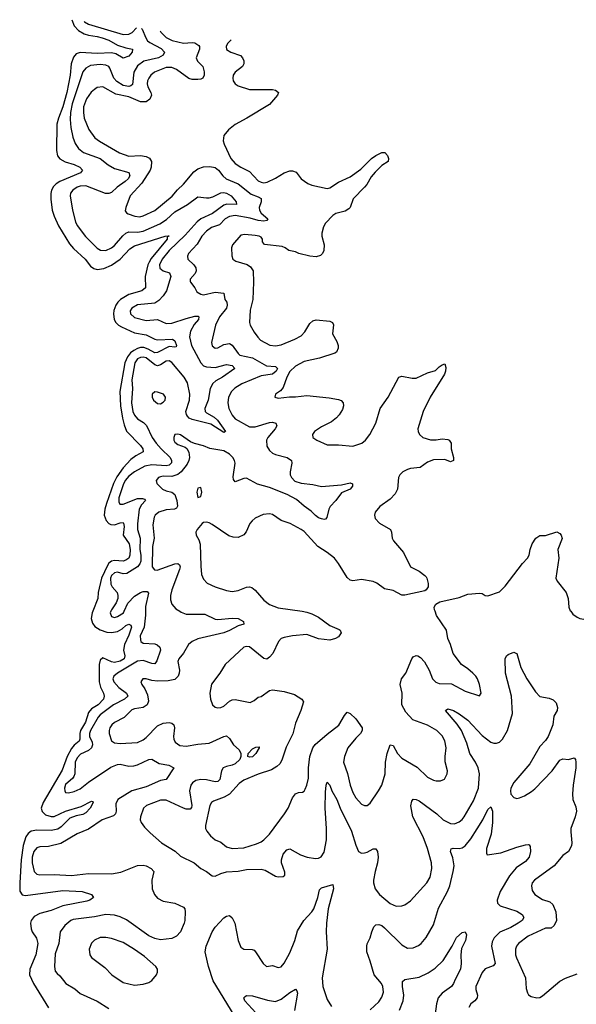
# Model space of a CAD drawing. Header units: inches. Extents: x 1834610 to 2027685, y 642842 to 774116.
# Tile 490 of 632: x 1925970 to 1929845, y 767266 to 774116. Entities that reach past the tile are written whole.
import ezdxf

# ---------------------------------------------------------------- set-up
doc = ezdxf.new("R2010")
doc.units = ezdxf.units.IN
doc.header["$MEASUREMENT"] = 0
doc.layers.add('B9726', color=7, linetype='Continuous')
doc.layers.add('B9727', color=7, linetype='Continuous')

msp = doc.modelspace()

# ---------------------------------------------------------------- linework, layer by layer
at = {"layer": 'B9726', "color": 5}
for points, elevation in [([(1926478.2, 770000), (1926474.3, 769990), (1926468.4, 769950), (1926476.5, 769916.5), (1926494.3, 769894.3), (1926531.2, 769871.2), (1926575.7, 769855.7), (1926610, 769852.7), (1926650, 769860.8), (1926682.8, 769877.2), (1926710, 769900.7), (1926730, 769911), (1926743, 769903), (1926748.6, 769890), (1926730, 769834.8), (1926699.1, 769770), (1926693.8, 769730), (1926703.1, 769690), (1926696.4, 769670), (1926670, 769652.1), (1926630, 769644.7), (1926608.9, 769648.9), (1926550, 769676.5), (1926530, 769661.3), (1926523.4, 769630), (1926524.1, 769510), (1926531.7, 769471.7), (1926554.1, 769430), (1926559.2, 769410), (1926553, 769390), (1926516.4, 769350), (1926470, 769321.8), (1926450, 769296.1), (1926427.9, 769230), (1926393, 769170), (1926388.5, 769150), (1926388.8, 769110), (1926383.7, 769096.3), (1926350, 769069.9), (1926330, 769046), (1926299.6, 768990), (1926265.4, 768894.6), (1926134.5, 768670), (1926120.3, 768630), (1926126.4, 768606.4), (1926150, 768584.7), (1926190, 768572.1), (1926210, 768572.7), (1926289.7, 768610), (1926398.1, 768641.9), (1926470, 768679.5), (1926478, 768678), (1926481.6, 768670), (1926460.2, 768630), (1926430, 768597.7), (1926410, 768585.6), (1926362.6, 768577.4), (1926319.2, 768560.8), (1926258.3, 768501.7), (1926234.5, 768485.5), (1926190, 768474.2), (1926090, 768476.3), (1926050, 768469.4), (1926030, 768454.3), (1926013.9, 768430), (1925993.8, 768370), (1925979.3, 768270), (1925970.1, 768110.1), (1925972.1, 768052), (1925986.8, 768026.8), (1926010, 768022.3), (1926270, 768058.2), (1926406, 768050), (1926470.8, 768030), (1926484, 768010), (1926457.3, 767990), (1926436.4, 767983.6), (1926270, 767949.9), (1926190, 767918), (1926110, 767898.6), (1926070, 767876.8), (1926049.4, 767850), (1926045.5, 767830), (1926048.9, 767790), (1926056.1, 767770), (1926086.4, 767726.4), (1926095.8, 767690), (1926082, 767610), (1926040.4, 767510), (1926039.1, 767470), (1926065.8, 767410), (1926170, 767240.9)], 420), ([(1926846.8, 770000), (1926846.8, 769973.2), (1926839.8, 769910), (1926835.5, 769890), (1926809.6, 769830), (1926810, 769800.7), (1926814, 769790), (1926830, 769778.4), (1926910, 769773.7), (1926927.2, 769767.2), (1926946.4, 769750), (1926951.3, 769730), (1926925.2, 769654.8), (1926910, 769634.8), (1926890, 769636.5), (1926830, 769658.7), (1926790, 769653.3), (1926651.2, 769570), (1926626.4, 769550), (1926618.9, 769530), (1926624.3, 769510), (1926659.8, 769470), (1926712.7, 769430), (1926722.3, 769410), (1926700.7, 769390), (1926624.1, 769350), (1926530, 769279.6), (1926515.9, 769264.1), (1926462.1, 769170), (1926455.9, 769150), (1926456.4, 769130), (1926475.7, 769090), (1926477.8, 769070), (1926469.3, 769050.7), (1926448.2, 769031.8), (1926394, 769006), (1926370, 768979.8), (1926355.3, 768950), (1926353.2, 768870), (1926348.1, 768851.9), (1926340.8, 768839.2), (1926290, 768795.1), (1926281.6, 768770), (1926283.6, 768750), (1926290, 768740.4), (1926310, 768738.3), (1926350, 768747.2), (1926390, 768764.9), (1926448.6, 768811.4), (1926605.1, 768914.9), (1926650, 768934.1), (1926670, 768936.8), (1926730, 768923.3), (1926764, 768924), (1926790, 768932), (1926870, 768970.2), (1926890, 768971.6), (1926940.3, 768940.3), (1927009.1, 768929.1), (1927043, 768910), (1926990.2, 768829.8), (1926950, 768823.9), (1926850, 768777.9), (1926750, 768751), (1926653.6, 768690), (1926639, 768661), (1926640.6, 768610), (1926635.9, 768590), (1926622.4, 768577.6), (1926543.1, 768550), (1926450, 768483.8), (1926370, 768451.7), (1926256.3, 768383.7), (1926170, 768364.6), (1926110, 768360.7), (1926090, 768354.6), (1926068, 768330), (1926057.6, 768290), (1926056.6, 768250), (1926070, 768190.5), (1926090, 768172), (1926110, 768166.3), (1926210, 768169.2), (1926330, 768163.2), (1926450, 768175), (1926610, 768173.5), (1926675, 768185), (1926790, 768232.3), (1926830, 768233.6), (1926850, 768229), (1926886, 768210), (1926904.2, 768190), (1926889, 768130), (1926892.4, 768070), (1926908.7, 768030), (1926930, 768004.9), (1926970, 767983.1), (1927050, 767970.4), (1927110, 767941), (1927118.8, 767930), (1927122.8, 767910), (1927119.5, 767850), (1927114, 767830), (1927088.5, 767770), (1927061, 767739), (1927030, 767723.9), (1926950, 767714.8), (1926910, 767724.8), (1926870, 767743.4), (1926713.7, 767853.7), (1926670, 767874.3), (1926630, 767886.2), (1926570, 767890.4), (1926490, 767874.7), (1926343, 767857), (1926326, 767850), (1926285.2, 767814.8), (1926252.2, 767770), (1926241.8, 767690), (1926216.9, 767616.9), (1926212.3, 767530), (1926217.3, 767497.3), (1926230, 767479.5), (1926250, 767463.8), (1926290.4, 767410), (1926353.1, 767373.1), (1926390, 767341.5), (1926510, 767287.1), (1926590, 767236.6)], 440), ([(1927084.1, 770000), (1927094.1, 769994.1), (1927130, 769981.1), (1927259.4, 769979.4), (1927330, 769946.3), (1927350, 769943.2), (1927450, 769953.5), (1927490.2, 769950.2), (1927527.3, 769930), (1927531.3, 769910), (1927490, 769899.2), (1927430, 769866), (1927390, 769849.8), (1927210, 769807.5), (1927170, 769789.8), (1927146, 769770), (1927110.8, 769709.2), (1927076.9, 769670), (1927071.3, 769650), (1927082.5, 769590), (1927080.9, 769570), (1927072.2, 769547.8), (1927050, 769525.7), (1927004.3, 769515.7), (1926930, 769513.6), (1926890, 769517.6), (1926850, 769530.7), (1926828, 769530), (1926813.7, 769510), (1926820.3, 769490), (1926841.2, 769461.2), (1926860, 769420), (1926866.1, 769373.9), (1926857.8, 769350), (1926830, 769331.1), (1926770, 769321.3), (1926750, 769313.7), (1926698.4, 769261.6), (1926630, 769225.8), (1926611.4, 769210), (1926598.6, 769190), (1926592.4, 769170), (1926592.6, 769150), (1926610, 769099.3), (1926630, 769084), (1926670, 769079.7), (1926790, 769088.3), (1926830, 769105.1), (1926850, 769121.3), (1926930, 769204.3), (1926970, 769221.7), (1927010, 769226.2), (1927030, 769220.9), (1927043.7, 769210), (1927048, 769190), (1927041, 769130), (1927043.2, 769110), (1927051.8, 769090), (1927085.7, 769065.7), (1927130, 769061.4), (1927210, 769076.8), (1927290, 769082), (1927390, 769129), (1927410, 769132.9), (1927430, 769116.3), (1927458.9, 769070), (1927496.8, 769036.8), (1927509.2, 769010), (1927510.4, 768990), (1927502.9, 768970), (1927470, 768938), (1927450, 768929), (1927410, 768921.3), (1927387.6, 768910), (1927373.8, 768890), (1927362.9, 768830), (1927350, 768815.1), (1927330, 768814), (1927270, 768828.7), (1927230, 768830.5), (1927197.4, 768822.6), (1927173.2, 768806.8), (1927161.5, 768790), (1927152.2, 768750), (1927167.8, 768650), (1927165.8, 768634.2), (1927156.5, 768623.5), (1927130, 768623), (1927110, 768629.9), (1926990, 768686), (1926950, 768685.3), (1926853.4, 768650), (1926832.2, 768630), (1926810.3, 768570), (1926808.7, 768550), (1926815.3, 768530), (1926838.6, 768498.6), (1926878.3, 768458.3), (1926958, 768390), (1927051.4, 768331.4), (1927090, 768295.6), (1927184.9, 768250), (1927230.2, 768210.2), (1927270, 768188.9), (1927310, 768158.9), (1927330, 768156.5), (1927370, 768176.9), (1927410, 768187.1), (1927490, 768192), (1927550, 768202.7), (1927650, 768207), (1927678.7, 768198.7), (1927750, 768156.4), (1927770, 768152.7), (1927804.1, 768155.9), (1927814.9, 768165.1), (1927815.1, 768184.9), (1927793.6, 768250), (1927792.5, 768270), (1927804.5, 768310), (1927830, 768340.3), (1927850, 768347), (1927924.8, 768304.8), (1927970.6, 768290), (1928030, 768279.7), (1928050, 768281.6), (1928067.9, 768292.1), (1928090, 768325.3), (1928106.7, 768410), (1928106.8, 768490), (1928095.4, 768630), (1928098, 768742), (1928102.8, 768790), (1928110, 768810.4), (1928130, 768790.4), (1928144.1, 768750), (1928178, 768690), (1928201.5, 768630), (1928279, 768470), (1928310, 768374), (1928329.2, 768329.2), (1928350, 768317.6), (1928370, 768318.7), (1928390, 768323.7), (1928430, 768348.2), (1928450, 768347.7), (1928460.3, 768330), (1928465.8, 768290), (1928461.8, 768250), (1928443.8, 768190), (1928432.7, 768130), (1928431.9, 768110), (1928443.9, 768070), (1928474.7, 768030), (1928550, 767967.7), (1928590.9, 767949.1), (1928630, 767950.2), (1928650, 767956.9), (1928690, 767985.5), (1928803.5, 768110), (1928826.8, 768150), (1928838.6, 768210), (1928836.5, 768250), (1928809, 768350), (1928777.9, 768430), (1928706.1, 768570), (1928692.9, 768647.1), (1928700.7, 768679.3), (1928710, 768692), (1928730, 768691.6), (1928750, 768681.3), (1928872.8, 768590), (1928917.6, 768550), (1928970, 768523.2), (1928997.8, 768522.2), (1929030, 768534.7), (1929050, 768551.6), (1929063.1, 768570), (1929130, 768682.3), (1929164.2, 768770), (1929171.7, 768870), (1929161.8, 768910), (1929142.2, 768950), (1929103.2, 769010), (1929082.5, 769082.6), (1929046, 769170), (1929014.9, 769214.9), (1928933.2, 769310), (1928950, 769322), (1928990, 769310.2), (1929030, 769287.9), (1929090, 769242.8), (1929190, 769136.2), (1929250, 769090.2), (1929270, 769082.2), (1929290, 769081.8), (1929310, 769090.2), (1929331.4, 769110), (1929366.5, 769170), (1929399.6, 769290), (1929393, 769410), (1929351.9, 769570), (1929349.7, 769670.3), (1929359.5, 769690), (1929370, 769699.3), (1929410, 769714.9), (1929424.7, 769710), (1929430, 769706), (1929458, 769610), (1929500.2, 769530), (1929560, 769440), (1929590, 769408.2), (1929656.4, 769396.4), (1929683.4, 769383.4), (1929704, 769364), (1929714, 769330), (1929710.7, 769310), (1929687.7, 769270), (1929681.3, 769210), (1929649.1, 769130), (1929630, 769101.3), (1929590, 769058.4), (1929520.9, 768939.1), (1929410, 768809.7), (1929388.5, 768770), (1929385.6, 768750), (1929390, 768728.4), (1929410, 768705.7), (1929430, 768698.9), (1929450, 768701.7), (1929484.5, 768715.5), (1929533.1, 768746.9), (1929555.3, 768764.7), (1929676.3, 768890), (1929730, 768964.9), (1929750, 768973.4), (1929790, 768968.2), (1929830, 768980.7), (1929839.1, 768970), (1929841.6, 768950), (1929840.4, 768910), (1929822.4, 768790), (1929818, 768730), (1929821.3, 768690), (1929840.9, 768640.9), (1929846, 768610), (1929837.6, 768570), (1929807.2, 768490), (1929805.8, 768465.9), (1929814.4, 768390), (1929811.8, 768368.2), (1929790.5, 768330), (1929750, 768300.5), (1929691.3, 768228.7), (1929553.7, 768130), (1929538.3, 768110), (1929531.8, 768090), (1929537.4, 768057.4), (1929554.9, 768030), (1929610, 767995.6), (1929659.7, 767979.7), (1929680.4, 767960.4), (1929702.6, 767910), (1929707, 767850), (1929690, 767815.1), (1929670, 767796.2), (1929630, 767796.5), (1929510, 767740.7), (1929443.2, 767690), (1929428.1, 767670), (1929421.3, 767650), (1929421.3, 767610), (1929428.1, 767590), (1929491, 767450), (1929494.8, 767374.8), (1929505.3, 767345.2), (1929511.9, 767331.9), (1929530, 767319.3), (1929570, 767310.3), (1929590, 767312.2), (1929610, 767323.8), (1929730, 767426), (1929770, 767448), (1929850, 767477.3)], 460), ([(1926604.6, 770000), (1926600.3, 769990), (1926610, 769964.9), (1926630, 769958), (1926650, 769963.2), (1926691.7, 769990), (1926696.6, 770000)], 440), ([(1927936.9, 770000), (1927970, 769995), (1928003.7, 769983.7), (1928050, 769960.2), (1928130, 769902.3), (1928194.4, 769874.4), (1928200.5, 769870), (1928208.4, 769850), (1928190, 769823.5), (1928167.7, 769810), (1928130, 769800.3), (1928050, 769807.6), (1927970, 769838), (1927869, 769829), (1927810, 769817.5), (1927790, 769809.8), (1927771.2, 769790), (1927732.6, 769707.4), (1927710, 769681.3), (1927690, 769667.6), (1927670, 769672.4), (1927570, 769753.5), (1927550, 769756.1), (1927530.7, 769750), (1927400.5, 769630), (1927364.4, 769570), (1927306.1, 769493.9), (1927294.4, 769430), (1927299.5, 769390), (1927313.4, 769350), (1927330, 769333.4), (1927347.5, 769327.5), (1927370, 769330.4), (1927390, 769341.1), (1927430, 769374.9), (1927450, 769384), (1927470, 769386.7), (1927574, 769366), (1927601.3, 769378.7), (1927630, 769403), (1927650, 769408.2), (1927710, 769450.3), (1927730, 769453.4), (1927810, 769443.2), (1927882, 769422), (1927933, 769390), (1927945.5, 769370), (1927927.6, 769310), (1927890, 769221.2), (1927872.2, 769147.8), (1927825.2, 769054.8), (1927795.4, 768964.6), (1927780.4, 768939.6), (1927759.2, 768920.8), (1927721.9, 768898.1), (1927630, 768868.2), (1927530, 768824.7), (1927498.9, 768801.1), (1927431.6, 768728.4), (1927393, 768707), (1927319.8, 768680.2), (1927306.3, 768670), (1927293.4, 768650), (1927264.4, 768510), (1927264.2, 768490), (1927271.7, 768470), (1927298, 768438), (1927330, 768411.3), (1927370, 768394), (1927410, 768361.8), (1927450, 768351), (1927530, 768355.1), (1927618.2, 768381.8), (1927650, 768395.8), (1927670, 768410.2), (1927708.3, 768450), (1927813.3, 768590), (1927838, 768630), (1927870, 768702), (1927890, 768730.4), (1927910, 768739.3), (1927938.3, 768741.7), (1927950, 768747.7), (1927957.8, 768762.2), (1927970, 768790.7), (1927980, 768840), (1927980.8, 768910), (1927989, 768990), (1928010.8, 769050), (1928027.6, 769072.4), (1928110, 769144.4), (1928192.8, 769207.2), (1928230, 769275.5), (1928250, 769297.3), (1928270, 769288), (1928310, 769252.2), (1928354.4, 769190), (1928354.4, 769170), (1928343.1, 769150), (1928310, 769117.7), (1928255, 769050), (1928230.3, 768990), (1928223.6, 768950), (1928251.8, 768871.8), (1928269.4, 768790), (1928290, 768739.3), (1928310, 768701.3), (1928350, 768657.4), (1928370, 768650.2), (1928390, 768650.2), (1928410, 768664.7), (1928468.7, 768750), (1928490, 768790.4), (1928514.4, 768870), (1928517.6, 768950), (1928528.5, 769011.5), (1928550, 769071), (1928570, 769066.8), (1928600.8, 769010), (1928630, 768977.3), (1928735.9, 768915.9), (1928810, 768845.3), (1928850, 768824.9), (1928870, 768821.6), (1928898.4, 768821.6), (1928926.6, 768833.4), (1928946, 768870), (1928947, 768890), (1928932.2, 768952.3), (1928932.1, 768990), (1928939.8, 769050), (1928930, 769099.5), (1928910, 769134), (1928872.8, 769170), (1928810, 769207.2), (1928706.2, 769246.2), (1928657.3, 769297.3), (1928629.8, 769350), (1928631.9, 769430), (1928619, 769490), (1928627.9, 769530), (1928657.6, 769570), (1928698.7, 769670), (1928710, 769683.8), (1928730, 769692.2), (1928742, 769690), (1928759.9, 769679.9), (1928788.5, 769648.5), (1928820.4, 769590), (1928843.1, 769530), (1928866.7, 769506.7), (1928890, 769498.7), (1928975.1, 769495.1), (1929070, 769444.9), (1929170, 769412), (1929182, 769430), (1929171.3, 769490), (1929157.4, 769530), (1929145.6, 769550), (1929125.1, 769570), (1929090, 769600.5), (1929046, 769630), (1928987.4, 769707.4), (1928969.6, 769769.6), (1928951.5, 769811.5), (1928941.6, 769870), (1928871.6, 769970), (1928861.1, 770000)], 480), ([(1929805.6, 770000), (1929820.9, 769980.9), (1929850, 769960.5), (1929870, 769950.4), (1929910, 769943), (1929930.3, 769930.3), (1929960.3, 769880.3), (1929986.3, 769790), (1929998, 769630), (1930000, 769622.1)], 480), ([(1928410, 767228.4), (1928470, 767283.8), (1928490, 767315.5), (1928503.1, 767350), (1928497.7, 767390), (1928488.2, 767410), (1928436.8, 767470), (1928410, 767566), (1928386.6, 767630), (1928386, 767670), (1928390, 767686), (1928410, 767727.3), (1928420.3, 767770), (1928435.4, 767804.6), (1928450, 767818), (1928470, 767820.8), (1928490, 767813.6), (1928510, 767799.1), (1928630, 767680.2), (1928670, 767656.9), (1928710, 767657.7), (1928745.4, 767674.6), (1928764.2, 767690), (1928798.9, 767730), (1928850, 767818), (1928886.3, 767933.7), (1928949.2, 768050), (1928964.1, 768090), (1928988.6, 768190), (1928993.6, 768230), (1928984.8, 768284.8), (1928969.8, 768330), (1928973.4, 768346.6), (1928986.9, 768353.1), (1929030, 768350.2), (1929050, 768353.8), (1929070, 768368.2), (1929110, 768418.2), (1929154.3, 768485.7), (1929194.4, 768550), (1929230, 768621.3), (1929250, 768639.1), (1929261.5, 768610), (1929260.2, 768530), (1929251.2, 768450), (1929219.6, 768350), (1929218.5, 768318.5), (1929225.1, 768305.1), (1929319.1, 768320.9), (1929430, 768360.3), (1929490, 768376.4), (1929510, 768378.8), (1929516.3, 768376.3), (1929523.5, 768363.5), (1929526, 768330), (1929516, 768290), (1929490, 768259.8), (1929425, 768215), (1929379.9, 768160.1), (1929314.3, 768050), (1929293.7, 767990), (1929296.9, 767970), (1929315.3, 767950), (1929430, 767914.3), (1929468.8, 767890), (1929478.9, 767870), (1929467.6, 767850), (1929439.1, 767830), (1929390, 767800.5), (1929313.3, 767766.7), (1929272.4, 767727.6), (1929260.1, 767699.9), (1929255.5, 767670), (1929279.7, 767550), (1929266.5, 767533.5), (1929210, 767513.7), (1929190, 767487.3), (1929146.3, 767390), (1929145.5, 767370), (1929155.8, 767330), (1929154.3, 767310), (1929137.6, 767290), (1929110.4, 767270), (1929097.2, 767242.8)], 440), ([(1927463.7, 767190), (1927317.2, 767430), (1927284.2, 767530), (1927266, 767610), (1927261.8, 767630), (1927268.2, 767670), (1927308.9, 767770), (1927330, 767803.1), (1927390, 767867.7), (1927410, 767879.1), (1927430, 767882.8), (1927450, 767866.8), (1927468, 767830), (1927491.6, 767710), (1927510, 767663), (1927530, 767648.8), (1927588.3, 767648.3), (1927601.6, 767641.6), (1927612.1, 767632.1), (1927663.8, 767550), (1927689.1, 767529.1), (1927730, 767535.8), (1927770, 767522.4), (1927790, 767526.7), (1927810, 767552.4), (1927850, 767623.1), (1927884.4, 767710), (1927903.1, 767776.9), (1927947.6, 767850), (1928004.1, 767910), (1928016.8, 767930), (1928046.3, 768010), (1928057, 768063), (1928070, 768077), (1928150, 768098.8), (1928154.9, 768070), (1928117.2, 767930), (1928105.4, 767830), (1928103.3, 767770), (1928109.5, 767650.5), (1928075.6, 767450), (1928080.8, 767390), (1928110, 767298.8), (1928140.7, 767250)], 440), ([(1928614.8, 767225.2), (1928640.2, 767290), (1928644.5, 767330), (1928634, 767390), (1928635.6, 767424.4), (1928650, 767438.7), (1928750, 767455.6), (1928814.3, 767485.7), (1928861.5, 767518.5), (1928917.2, 767570), (1928981.6, 767670), (1929010, 767730.7), (1929050, 767766), (1929070.7, 767770.7), (1929080.7, 767750), (1929072.4, 767710), (1929046, 767654), (1929040.9, 767610), (1929044, 767550), (1929037.6, 767510), (1929000.7, 767439.3), (1928990, 767409.6), (1928976.5, 767390), (1928910, 767342.4), (1928883.9, 767310), (1928872.1, 767270), (1928852, 767130)], 420), ([(1927639, 767179), (1927536.9, 767290), (1927529.7, 767310), (1927538.7, 767321.3), (1927550, 767328.2), (1927590, 767324.9), (1927694.4, 767294.4), (1927750, 767286.3), (1927790, 767301.5), (1927850, 767347.6), (1927890.4, 767370.3), (1927899.2, 767359.2), (1927902.8, 767342.8), (1927883.7, 767223.7)], 420)]:
    msp.add_lwpolyline(points, dxfattribs=dict(at, elevation=elevation))
at = {"layer": 'B9726', "color": 5, "elevation": 460}
for points in [[(1927570, 768984.7), (1927559.3, 768990), (1927561.6, 769010), (1927590, 769043), (1927614, 769054), (1927636.9, 769056.9), (1927638, 769050), (1927614.9, 769010), (1927590, 768987.8)], [(1926570, 767731.1), (1926530, 767731), (1926490, 767711.3), (1926470, 767691.8), (1926454.9, 767650), (1926458.7, 767610), (1926470, 767590.6), (1926563, 767523), (1926612.4, 767470), (1926690, 767417.3), (1926770, 767399.6), (1926830, 767405.3), (1926870, 767418.7), (1926890, 767430.4), (1926923.5, 767470), (1926929.7, 767490), (1926929.7, 767510), (1926916.9, 767530), (1926838.8, 767598.8), (1926770, 767647.2), (1926690, 767695.8), (1926610, 767723)]]:
    msp.add_lwpolyline(points, close=True, dxfattribs=at)
at = {"layer": 'B9727', "color": 5}
for points, elevation in [([(1926333.3, 774116.2), (1926350, 774072.8), (1926380.3, 774040.3), (1926418.2, 774018.2), (1926450, 774007.8), (1926510, 774000.4), (1926544.4, 773990), (1926590, 773973.1), (1926650, 773939), (1926710, 773919.5), (1926756.4, 773910), (1926753.4, 773890), (1926730, 773862.9), (1926690, 773848), (1926638.6, 773878.6), (1926610, 773885.5), (1926510, 773880.4), (1926390, 773887.3), (1926362.3, 773877.7), (1926343.7, 773856.3), (1926329.4, 773810), (1926321.5, 773730), (1926299.3, 773610), (1926270.7, 773509.3), (1926239.9, 773430), (1926229.7, 773390), (1926225.5, 773205.5), (1926232.2, 773170), (1926249, 773149), (1926287, 773127), (1926348.8, 773108.8), (1926388.7, 773090), (1926406.4, 773070), (1926394, 773050), (1926249.7, 772990.3), (1926224.8, 772975.2), (1926204.6, 772955.4), (1926191.9, 772930), (1926186.8, 772906.8), (1926186.7, 772866.7), (1926196.3, 772790), (1926209.4, 772749.4), (1926241, 772681), (1926317, 772557), (1926344.7, 772524.7), (1926426.9, 772450), (1926462.4, 772402.4), (1926485.9, 772385.9), (1926510, 772379.2), (1926555.1, 772384.9), (1926610, 772408.1), (1926670, 772450.9), (1926737.4, 772522.6), (1926770, 772542), (1926983.7, 772610), (1927011.5, 772611.5), (1926997.3, 772602.7), (1926996.9, 772590), (1926885, 772455), (1926870.4, 772430), (1926861.8, 772410), (1926843.3, 772330), (1926846.3, 772250), (1926820.3, 772230), (1926730, 772204.9), (1926672.5, 772170), (1926652.2, 772150), (1926639.9, 772130), (1926625.9, 772094.1), (1926622.1, 772070), (1926628.9, 772030), (1926639.4, 772010), (1926658.9, 771990), (1926678.3, 771978.3), (1926770, 771936.7), (1926850, 771922.6), (1926910, 771894), (1926929.2, 771889.2), (1927033.2, 771893.2), (1927050, 771882.3), (1927062.8, 771850), (1927059.1, 771840.9), (1927050, 771837.3), (1927010, 771841.5), (1926930, 771801.2), (1926910, 771798.4), (1926864.3, 771824.3), (1926835.1, 771835.1), (1926810, 771835.2), (1926790, 771829.3), (1926764.3, 771815.7), (1926742.6, 771797.4), (1926721.2, 771770), (1926701.4, 771730), (1926667.2, 771530), (1926672.1, 771430), (1926684.7, 771344.7), (1926696.9, 771296.9), (1926714.1, 771254.1), (1926810, 771153), (1926826.4, 771130), (1926830.3, 771110), (1926777.6, 771082.4), (1926743.8, 771056.2), (1926690, 770998.5), (1926645.4, 770934.6), (1926623.1, 770890), (1926573.8, 770750), (1926562.4, 770710), (1926559.3, 770670), (1926572.1, 770632.1), (1926590, 770610.1), (1926603.7, 770603.7), (1926630, 770602.1), (1926670, 770616.8), (1926690, 770617.7), (1926693.5, 770613.5), (1926696.6, 770590), (1926691.3, 770530), (1926731.4, 770470), (1926738, 770430), (1926737.1, 770390), (1926728.9, 770370), (1926710, 770356), (1926690, 770349.9), (1926630, 770353.1), (1926610, 770349.9), (1926590, 770334.3), (1926580.3, 770319.7), (1926539.8, 770230), (1926517.3, 770130), (1926513.5, 770090), (1926478.2, 770000)], 420), ([(1926418.5, 774105.5), (1926421.9, 774101.9), (1926450, 774086.2), (1926690, 774013.5), (1926730, 774015.7), (1926752, 774028), (1926783.5, 774059.7)], 440), ([(1926819, 774055.2), (1926823, 774050), (1926847.1, 773990), (1926860.1, 773970), (1926876.7, 773956.7), (1926955.5, 773915.5), (1926978.9, 773890), (1926969.4, 773870), (1926936.8, 773850), (1926833.3, 773826.7), (1926790, 773795.4), (1926764.1, 773750), (1926754.5, 773665.5), (1926744.7, 773655.3), (1926730, 773650.4), (1926690, 773657.7), (1926646.4, 773686.4), (1926626.1, 773710), (1926598.1, 773778.1), (1926589.9, 773789.9), (1926570, 773800.7), (1926530, 773805.5), (1926463.5, 773796.5), (1926430, 773779.8), (1926410, 773752.4), (1926335.6, 773530), (1926323.8, 773470), (1926321, 773421), (1926326.4, 773366.4), (1926339.9, 773299.9), (1926355.7, 773255.7), (1926379.1, 773219.1), (1926413.3, 773193.3), (1926530, 773151), (1926585.9, 773105.9), (1926630, 773079.8), (1926730, 773052.7), (1926736.1, 773030), (1926725.7, 773010), (1926704.6, 772990), (1926648.4, 772951.6), (1926610, 772914.7), (1926590, 772905.9), (1926567.5, 772907.5), (1926430, 772961.1), (1926390, 772956.9), (1926370, 772949.9), (1926339.2, 772930), (1926324.8, 772910), (1926321.7, 772890), (1926336.6, 772790), (1926357.8, 772710), (1926370, 772684.7), (1926428.1, 772608.1), (1926510, 772527.6), (1926532.8, 772512.8), (1926570, 772510.1), (1926610, 772528.9), (1926630, 772544.5), (1926687.4, 772612.6), (1926710, 772631.3), (1926730, 772639.6), (1926790, 772638.3), (1926830, 772644.1), (1926944.7, 772695.3), (1926993, 772727), (1927050, 772780.1), (1927139.3, 772830), (1927210, 772883), (1927270, 772875.7), (1927290, 772877.6), (1927315.3, 772884.8), (1927369.3, 772910.7), (1927390, 772913.2), (1927410, 772909.5), (1927442.2, 772890), (1927476.3, 772850), (1927478.4, 772830), (1927412.5, 772832.5), (1927390, 772825.1), (1927311.7, 772768.3), (1927230, 772729.9), (1927205, 772710), (1927122.6, 772617.4), (1927010, 772509.9), (1926961.8, 772450), (1926942.9, 772410), (1926946.6, 772386.6), (1926968.4, 772370), (1927014.1, 772354.1), (1927021.8, 772330), (1926992.2, 772230), (1926970, 772194.2), (1926937.8, 772162.2), (1926910, 772144.7), (1926790, 772132.7), (1926750.3, 772110), (1926739.7, 772090), (1926741.5, 772070), (1926770, 772044.6), (1926850, 772023.2), (1926930, 772030.2), (1926990, 772002.3), (1927030, 772004), (1927130, 772037.9), (1927190, 772053.1), (1927213, 772053), (1927216.4, 772050), (1927213.8, 772030), (1927184.7, 771995.3), (1927158.3, 771950), (1927151.5, 771910), (1927165, 771850), (1927230, 771728.8), (1927250, 771707.9), (1927270, 771700.7), (1927330, 771695.8), (1927410, 771718), (1927448.7, 771710), (1927468.5, 771690), (1927382.3, 771630), (1927336.1, 771603.9), (1927314.8, 771585.2), (1927296.1, 771550), (1927282.5, 771470), (1927258.5, 771410), (1927261.8, 771390), (1927270, 771380.3), (1927324.6, 771350), (1927346, 771330), (1927401.6, 771250), (1927390, 771244.8), (1927301.8, 771301.8), (1927170, 771335), (1927150, 771343.7), (1927137.8, 771357.8), (1927130.3, 771370.3), (1927127.5, 771390), (1927151.5, 771470), (1927155.3, 771510), (1927137.5, 771590), (1927115.9, 771630), (1927030, 771730.6), (1927010, 771742.6), (1926990, 771741.5), (1926950, 771714), (1926930, 771709.1), (1926910, 771714.7), (1926850, 771762.5), (1926830, 771769.4), (1926810, 771766.9), (1926790, 771756), (1926772.7, 771730), (1926751.8, 771610), (1926754.7, 771550), (1926747.4, 771450), (1926758.8, 771390), (1926770, 771365), (1926790, 771340.2), (1926832.7, 771312.7), (1926851.8, 771291.8), (1926893.3, 771210), (1926920.9, 771170), (1926955, 771130), (1927016.6, 771070), (1927027.9, 771050), (1927027.7, 771032.3), (1927010, 771017.9), (1926990, 771012.9), (1926890, 771018.4), (1926841.5, 771010), (1926770, 770969.4), (1926730, 770939.4), (1926705.1, 770910), (1926690, 770880.8), (1926661.3, 770790), (1926660.7, 770760.7), (1926666.1, 770746.1), (1926690, 770744.6), (1926790, 770785), (1926825.9, 770785.9), (1926839.4, 770779.4), (1926846.3, 770770), (1926819, 770741), (1926802.4, 770710), (1926789.2, 770609.2), (1926790.1, 770570), (1926808.9, 770508.9), (1926807, 770430), (1926813.1, 770390), (1926813, 770350), (1926807.2, 770330), (1926790.3, 770309.7), (1926716, 770264), (1926690, 770261.6), (1926650, 770272), (1926630, 770268.4), (1926609.6, 770250), (1926602.8, 770230), (1926604.8, 770190), (1926614, 770170), (1926648.6, 770130), (1926653.8, 770110), (1926652.4, 770090), (1926641.9, 770058.1), (1926608.9, 770010), (1926604.6, 770000)], 440), ([(1926948.8, 774038.9), (1926952.7, 774030), (1926990, 773991.9), (1927030.7, 773970.7), (1927110, 773953.6), (1927170, 773957.8), (1927190, 773954.8), (1927217.6, 773937.6), (1927222.3, 773930), (1927221.3, 773910), (1927199.6, 773850), (1927207.7, 773827.7), (1927245.7, 773790), (1927254.3, 773754.3), (1927253.7, 773730), (1927244.6, 773710), (1927230, 773702.4), (1927210, 773700.2), (1927170, 773701.2), (1927146.7, 773706.8), (1927061.6, 773770), (1927030, 773784.7), (1926990, 773782.5), (1926908.9, 773750), (1926883.6, 773730), (1926868.4, 773710), (1926860.2, 773690), (1926857.1, 773670), (1926861, 773650), (1926882.5, 773610), (1926887.4, 773590), (1926876.6, 773563.4), (1926850, 773543.8), (1926810, 773544.2), (1926730, 773578.4), (1926639.1, 773599.1), (1926550, 773649), (1926510, 773643.7), (1926490, 773631.6), (1926468.4, 773611.6), (1926434.6, 773565.4), (1926414.6, 773510), (1926413.8, 773470), (1926419.8, 773430), (1926451.9, 773351.9), (1926493.3, 773293.3), (1926524.9, 773270), (1926663.8, 773190), (1926730, 773167.6), (1926810, 773170.7), (1926850, 773164.7), (1926873.8, 773153.8), (1926886.8, 773130), (1926885.3, 773090), (1926878.3, 773070), (1926820.6, 772979.4), (1926738.9, 772890), (1926708.9, 772810), (1926705.3, 772785.3), (1926712.9, 772772.9), (1926726.1, 772766.1), (1926770.7, 772750), (1926805.7, 772745.7), (1926830, 772751.8), (1926910, 772788.9), (1927031.1, 772888.9), (1927067.7, 772932.3), (1927110, 772971.3), (1927182.7, 773057.3), (1927210, 773078.8), (1927250, 773093), (1927294.1, 773094.1), (1927330, 773088.4), (1927355, 773070), (1927385.2, 773030), (1927407.9, 773010), (1927490, 772973.4), (1927581.9, 772901.9), (1927630, 772883.9), (1927651.1, 772871.1), (1927650.8, 772850), (1927636.2, 772810), (1927638.6, 772790), (1927650.6, 772770.6), (1927696.5, 772730), (1927690, 772718.7), (1927670, 772715.5), (1927630, 772719.7), (1927574.3, 772734.3), (1927470, 772752.8), (1927430, 772747.7), (1927400.2, 772730), (1927360.3, 772690), (1927304.9, 772670), (1927270, 772645.7), (1927239, 772610), (1927204.4, 772555.6), (1927146, 772490), (1927138, 772470), (1927140.8, 772450), (1927182, 772410), (1927196.2, 772390), (1927198.2, 772370), (1927191.3, 772350), (1927157.3, 772310), (1927157.7, 772297.7), (1927158.7, 772290), (1927190, 772250.5), (1927203.2, 772223.2), (1927230, 772206.7), (1927250, 772202), (1927330, 772220.5), (1927390, 772213.4), (1927398.4, 772170), (1927411.4, 772150), (1927414.4, 772130), (1927409.1, 772110), (1927361.9, 772050), (1927332.5, 771990), (1927305.5, 771870), (1927310, 771846.7), (1927330, 771831.8), (1927350, 771834.3), (1927390, 771855.9), (1927430, 771863.8), (1927450, 771851.3), (1927490, 771792.7), (1927503.1, 771783.1), (1927590, 771764.5), (1927687, 771707), (1927750, 771703.5), (1927765.8, 771690), (1927755.3, 771670), (1927730, 771650.6), (1927650, 771637.8), (1927517.5, 771582.5), (1927468.1, 771551.9), (1927445.2, 771530), (1927423.8, 771490), (1927418, 771450), (1927426, 771410), (1927450, 771364), (1927470, 771338.6), (1927570, 771283.6), (1927610, 771283), (1927710, 771313), (1927730, 771315.2), (1927752, 771310), (1927760.3, 771290), (1927749, 771270), (1927698, 771210), (1927688, 771190), (1927691, 771150), (1927710, 771119.2), (1927730, 771100.6), (1927750.1, 771090.1), (1927832.7, 771070), (1927861.7, 771050), (1927864.7, 771030), (1927852.4, 770970), (1927853.8, 770950), (1927862.8, 770930), (1927886.5, 770906.5), (1927930, 770891.1), (1928010, 770883.2), (1928070.9, 770869.1), (1928210, 770880.4), (1928270, 770894.9), (1928286.8, 770886.8), (1928286, 770870), (1928270.4, 770850), (1928210, 770825.1), (1928170.3, 770770), (1928132.4, 770730), (1928121.6, 770710), (1928108, 770652), (1928098.5, 770641.5), (1928090, 770639.3), (1928070, 770643), (1928050, 770651.2), (1928030, 770666.4), (1927998, 770698), (1927950, 770731.7), (1927897.4, 770777.3), (1927833.1, 770813.1), (1927710, 770862.4), (1927625.2, 770885.2), (1927550, 770926), (1927530, 770924.8), (1927470, 770900.5), (1927457.5, 770917.5), (1927455.7, 770935.7), (1927471.2, 771030), (1927466, 771050), (1927453.7, 771070), (1927430, 771094), (1927390, 771117.1), (1927292.7, 771132.7), (1927250, 771152.5), (1927187.3, 771167.3), (1927159.2, 771179.2), (1927090, 771226.9), (1927070, 771232.8), (1927050, 771229.3), (1927042.3, 771210), (1927043.6, 771190), (1927050, 771177.1), (1927070, 771160.7), (1927121.5, 771141.5), (1927132.8, 771132.8), (1927148.3, 771108.3), (1927152, 771070), (1927148.5, 771050), (1927135.9, 771024.1), (1927093, 770970), (1927070, 770951.3), (1927030, 770938.3), (1926970, 770939.3), (1926950, 770935.4), (1926937, 770930), (1926920.9, 770910), (1926924.9, 770890), (1926965, 770850), (1926990, 770838.4), (1927030, 770829.4), (1927050, 770812.1), (1927064.1, 770770), (1927069.4, 770730.6), (1927061.4, 770718.6), (1927048.8, 770711.2), (1926990, 770705), (1926939.5, 770690), (1926913.8, 770670), (1926905.3, 770654.7), (1926897.3, 770602.7), (1926907.3, 770510), (1926894.4, 770450), (1926892.3, 770310), (1926907.8, 770287.8), (1926926.6, 770286.6), (1927050, 770330.2), (1927071.8, 770331.8), (1927082.5, 770322.5), (1927086.7, 770310), (1927082.5, 770290), (1927028.8, 770150), (1927019.3, 770110), (1927020.6, 770080.6), (1927028.8, 770048.8), (1927056.2, 770016.2), (1927084.1, 770000)], 460), ([(1927441.8, 773977), (1927417.2, 773950), (1927406.9, 773930), (1927410, 773908.9), (1927439.3, 773890), (1927506.1, 773866.1), (1927521.5, 773850), (1927530.2, 773830), (1927531.1, 773810), (1927522, 773790), (1927470, 773751.8), (1927456.4, 773730), (1927453, 773710), (1927456.3, 773690), (1927470.7, 773670), (1927490, 773657.1), (1927570, 773630.3), (1927730, 773630.2), (1927750, 773624.9), (1927770.7, 773610), (1927764.9, 773590), (1927710, 773525.4), (1927552, 773430), (1927470, 773387.7), (1927424.2, 773350), (1927390.5, 773310), (1927387.5, 773272.5), (1927392.4, 773250), (1927439, 773150), (1927470, 773115.5), (1927509, 773090), (1927570, 773059.7), (1927630, 772995.6), (1927650, 772985.3), (1927670, 772981.6), (1927693.5, 772986.5), (1927750, 773012.6), (1927810, 773051.9), (1927850, 773065.2), (1927870, 773065.5), (1927894.5, 773054.5), (1927930, 773008.2), (1927975.4, 772975.4), (1928004.4, 772964.4), (1928110, 772942.4), (1928130, 772945.3), (1928190, 772985.2), (1928270, 773022.6), (1928344.3, 773075.7), (1928419.6, 773150), (1928450, 773172.2), (1928490, 773193), (1928513, 773193), (1928530, 773171.3), (1928537.3, 773150), (1928534.8, 773130), (1928490, 773100.7), (1928445.1, 773054.9), (1928417.2, 773022.8), (1928387.3, 772970), (1928371.1, 772950), (1928292.2, 772870), (1928270.3, 772810), (1928260.7, 772799.3), (1928234.8, 772785.2), (1928170, 772768.7), (1928150, 772754.2), (1928098.9, 772701.1), (1928085.5, 772674.5), (1928073.6, 772630), (1928072.6, 772610), (1928088.7, 772550), (1928086.7, 772510), (1928078.7, 772490), (1928064.5, 772475.5), (1928033.9, 772466.1), (1927989, 772470), (1927914, 772490), (1927890, 772501.6), (1927844, 772510), (1927817.2, 772530), (1927798, 772538), (1927673.1, 772553.1), (1927659.5, 772570), (1927659.6, 772590), (1927650, 772602), (1927637.2, 772610), (1927610, 772615.1), (1927538, 772622), (1927510, 772616.3), (1927451, 772550), (1927444.7, 772530), (1927447.7, 772472.3), (1927454, 772450), (1927475.6, 772435.6), (1927553.2, 772413.2), (1927577, 772397), (1927594.2, 772370), (1927597.8, 772290), (1927592.9, 772170), (1927575.5, 772095.5), (1927570.3, 772010), (1927574.9, 771990), (1927602.5, 771942.6), (1927626.7, 771906.7), (1927646.6, 771886.6), (1927711, 771851), (1927750, 771847.6), (1927790, 771853.5), (1927886.5, 771893.5), (1927930, 771917.6), (1927955.6, 771944.4), (1927990, 772002.6), (1928010, 772021.5), (1928032.9, 772027.1), (1928130, 772017.6), (1928148, 772010), (1928153.9, 771993.9), (1928146.5, 771930), (1928177, 771877), (1928186.5, 771850), (1928187.1, 771830), (1928176.3, 771803.7), (1928163.9, 771796.1), (1928057.8, 771762.2), (1927950, 771738), (1927890, 771705.3), (1927850, 771668), (1927829, 771630), (1927803.7, 771556.3), (1927785.3, 771534.8), (1927751, 771510), (1927746, 771490), (1927770, 771483.8), (1927847.8, 771492.2), (1927890, 771491.8), (1927970, 771502.3), (1928125.4, 771485.4), (1928190, 771474.9), (1928207.6, 771467.6), (1928222, 771450), (1928223.1, 771430), (1928216.7, 771403.3), (1928193.7, 771366.3), (1928174.9, 771345.1), (1928140.7, 771319.3), (1928070, 771283.5), (1928022.4, 771250), (1928008, 771230), (1928010.6, 771210), (1928039.1, 771190), (1928110, 771157.7), (1928190, 771158.2), (1928290.2, 771150.2), (1928350.9, 771170), (1928376.8, 771190), (1928407, 771230), (1928448.2, 771310), (1928478.6, 771410), (1928534, 771490), (1928610, 771628.2), (1928630, 771637), (1928701.8, 771621.8), (1928730, 771622), (1928810, 771659.6), (1928864.4, 771675.6), (1928890, 771700.7), (1928910, 771714.8), (1928930, 771722), (1928935.5, 771695.5), (1928934.4, 771670), (1928927.7, 771650), (1928827.1, 771490), (1928778.9, 771390), (1928742.6, 771270), (1928743.7, 771250), (1928752.4, 771230), (1928777.1, 771210), (1928830, 771192.3), (1928870, 771192.6), (1928910, 771199.6), (1928950, 771195.8), (1928960.7, 771190), (1928973, 771170), (1928974.6, 771130), (1928990.3, 771070), (1928990.3, 771049.7), (1928970, 771039.5), (1928930, 771056.3), (1928850, 771053.3), (1928810, 771036.9), (1928758.7, 771001.3), (1928690, 770993.3), (1928670, 770987.8), (1928638, 770970), (1928617, 770950), (1928607.6, 770930), (1928599.2, 770850), (1928583.4, 770816.6), (1928550, 770779.7), (1928476.3, 770730), (1928444, 770690), (1928439.1, 770670), (1928444.9, 770644.9), (1928473.8, 770613.8), (1928550.3, 770570.3), (1928558.4, 770550), (1928563.1, 770510), (1928572.2, 770490), (1928642, 770410), (1928690, 770310.7), (1928750, 770278.4), (1928790.4, 770250.3), (1928799, 770239), (1928804.9, 770230), (1928812.5, 770192.5), (1928813, 770170), (1928800.7, 770150), (1928790, 770142), (1928650, 770111.5), (1928630, 770111.5), (1928570, 770144.4), (1928510, 770157.1), (1928455.7, 770195.7), (1928430, 770208.4), (1928350, 770221.5), (1928290, 770213.3), (1928270, 770217.7), (1928250, 770235.6), (1928190, 770333), (1928162.2, 770370), (1928110, 770409.8), (1928046, 770450), (1927950, 770554.7), (1927929.8, 770569.8), (1927854, 770610), (1927790, 770630.8), (1927730, 770672.8), (1927710, 770678.9), (1927666.1, 770673.9), (1927610, 770647), (1927588.2, 770630), (1927573, 770610), (1927546.1, 770553.9), (1927530, 770532.3), (1927490, 770513), (1927455.6, 770515.6), (1927426.3, 770526.3), (1927310, 770603.6), (1927290, 770615.6), (1927270, 770620.9), (1927250, 770618), (1927240.7, 770610), (1927205.5, 770570), (1927195.5, 770550), (1927198, 770530), (1927218.2, 770498.2), (1927226.8, 770466.8), (1927230, 770314), (1927235.5, 770255.5), (1927250, 770224.9), (1927275.2, 770195.2), (1927330, 770170.2), (1927410, 770144.2), (1927450, 770137.4), (1927490, 770145.2), (1927550, 770167.2), (1927570, 770171), (1927585.9, 770165.9), (1927610, 770146.5), (1927670, 770076.5), (1927710, 770047.2), (1927770, 770025.4), (1927936.9, 770000)], 480), ([(1928861.1, 770000), (1928857.6, 770010), (1928856.2, 770030), (1928867, 770050), (1928894, 770066), (1929030, 770096.4), (1929090, 770119.3), (1929170, 770127.3), (1929190, 770124), (1929210, 770111), (1929230, 770106.8), (1929310, 770136.4), (1929350, 770175.8), (1929470, 770333.7), (1929506, 770370), (1929517, 770390), (1929522.4, 770430), (1929538, 770470), (1929563, 770510), (1929590, 770528.5), (1929630, 770528.5), (1929710, 770553), (1929730, 770542.4), (1929740.3, 770530), (1929746.4, 770506.4), (1929717.1, 770430), (1929724.2, 770370), (1929703.1, 770230), (1929710.5, 770210), (1929774.6, 770130), (1929787.2, 770090), (1929793, 770030), (1929803.1, 770003.1), (1929805.6, 770000)], 480), ([(1926696.6, 770000), (1926724, 770056), (1926770, 770105.1), (1926810, 770131.9), (1926830, 770138.2), (1926857.4, 770137.4), (1926865.9, 770125.9), (1926846.9, 770033.1), (1926846.8, 770000)], 440)]:
    msp.add_lwpolyline(points, dxfattribs=dict(at, elevation=elevation))
for points, elevation in [([(1926910, 771526.6), (1926893.4, 771510), (1926893, 771490), (1926900.5, 771470), (1926930, 771446.4), (1926950, 771443.8), (1926970, 771454.8), (1926982.7, 771470), (1926986, 771490), (1926971.2, 771511.2), (1926930, 771525.1)], 460), ([(1927230, 770862), (1927210, 770857.2), (1927203, 770830), (1927210, 770791.3), (1927230, 770798), (1927236.9, 770830)], 480)]:
    msp.add_lwpolyline(points, close=True, dxfattribs=dict(at, elevation=elevation))

doc.saveas('drawing.dxf')
